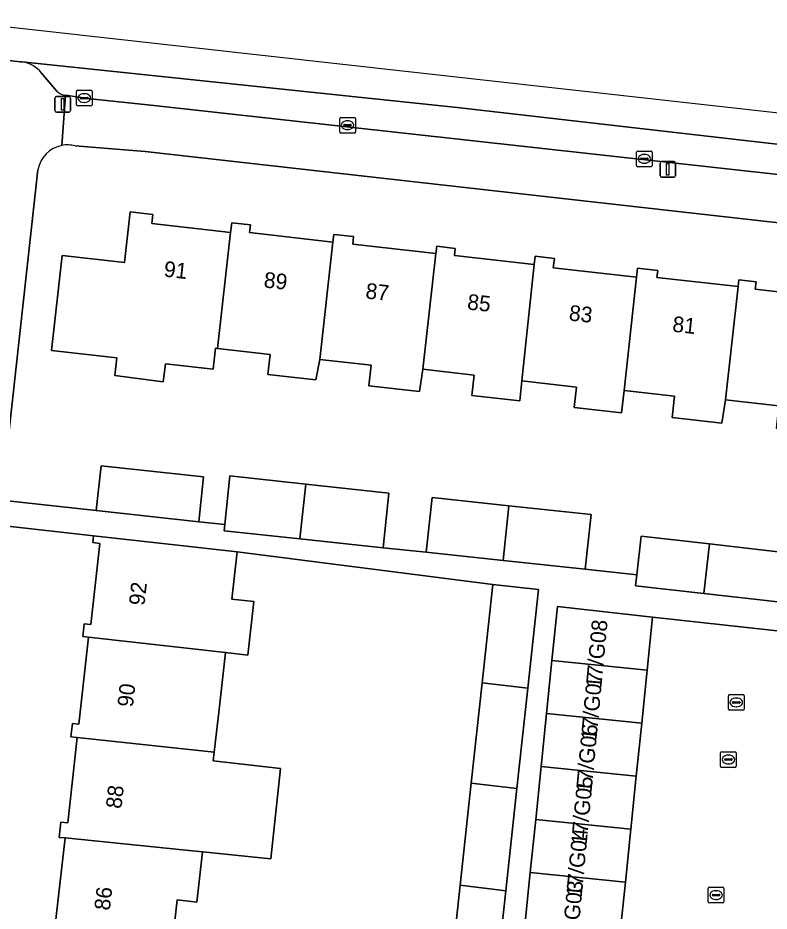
# Model space of a CAD drawing. Extents: x 162026 to 163502, y 387295 to 388169.
# Drawn here: x 162336.8 to 162384.7, y 388082.9 to 388140 of the extents above; entities that cross this region are included whole.
import ezdxf

# ---------------------------------------------------------------- set-up
doc = ezdxf.new("R2010")
doc.units = 0
for name, color, linetype in [('IMGEO_Erf', 7, 'Continuous'), ('IMGEO_Kolk', 7, 'Continuous'), ('IMGEO_Lichtmast', 7, 'Continuous'), ('IMGEO_Pand', 7, 'Continuous'), ('IMGEO_Pand_nummerreeks', 7, 'Continuous'), ('IMGEO_Parkeervlak_open', 7, 'Continuous'), ('IMGEO_Rijbaan_lokaal_gesloten', 7, 'Continuous'), ('IMGEO_Rijbaan_lokaal_open', 7, 'Continuous'), ('IMGEO_Rioolput', 7, 'Continuous'), ('IMGEO_Voetpad_open', 7, 'Continuous')]:
    doc.layers.add(name, color=color, linetype=linetype)

msp = doc.modelspace()

# ---------------------------------------------------------------- linework, layer by layer
at = {"layer": 'IMGEO_Erf'}
for points in [[(162459.992, 388118.487), (162344.89, 388131.447), (162340.431, 388131.804)], [(162338.044, 388130.276), (162335.71, 388109.173), (162341.762, 388108.504), (162342.072, 388111.371), (162348.622, 388110.663), (162348.312, 388107.796), (162349.969, 388107.616), (162350.306, 388110.722), (162355.154, 388110.197), (162360.455, 388109.622), (162360.077, 388106.125), (162362.827, 388105.856), (162363.206, 388109.354), (162368.11, 388108.822), (162373.355, 388108.254), (162372.977, 388104.757), (162376.268, 388104.396), (162376.55, 388106.87), (162380.904, 388106.374), (162385.834, 388105.813)], [(162385.327, 388115.191), (162381.932, 388115.576), (162381.697, 388114.103), (162378.527, 388114.463), (162378.68, 388115.812), (162375.462, 388116.178), (162375.3, 388114.747), (162372.278, 388115.09), (162372.427, 388116.4), (162368.942, 388116.796), (162368.797, 388115.518), (162365.734, 388115.866), (162365.882, 388117.162), (162362.618, 388117.533), (162362.409, 388116.12), (162359.174, 388116.488), (162359.323, 388117.791), (162356.042, 388118.164), (162355.795, 388116.853), (162352.714, 388117.203), (162352.86, 388118.484), (162349.518, 388118.864), (162349.391, 388118.878), (162349.239, 388117.537), (162346.179, 388117.885), (162346.049, 388116.742), (162342.946, 388117.128), (162343.076, 388118.271), (162338.903, 388118.744), (162339.591, 388124.805), (162343.565, 388124.354), (162343.933, 388127.593), (162345.377, 388127.429), (162345.31, 388126.838), (162350.344, 388126.266), (162350.416, 388126.898), (162351.608, 388126.763), (162351.551, 388126.267), (162356.878, 388125.661), (162356.934, 388126.151), (162358.197, 388126.008), (162358.143, 388125.535), (162363.446, 388124.933), (162363.499, 388125.396), (162364.683, 388125.261), (162364.631, 388124.804), (162369.717, 388124.226), (162369.777, 388124.753), (162371.012, 388124.613), (162370.944, 388124.016), (162376.255, 388123.412), (162376.32, 388123.988), (162377.606, 388123.842), (162377.556, 388123.404), (162382.74, 388122.815), (162382.788, 388123.242), (162383.884, 388123.118), (162383.83, 388122.65), (162389.197, 388122.04)], [(162339.153, 388082.025), (162339.774, 388087.592), (162339.401, 388087.633), (162339.51, 388088.608), (162339.944, 388088.56), (162340.551, 388094.005), (162340.154, 388094.049), (162340.249, 388094.908), (162340.658, 388094.863), (162341.278, 388100.418), (162340.902, 388100.46), (162340.993, 388101.277), (162341.417, 388101.23), (162341.994, 388106.41), (162341.547, 388106.46), (162341.596, 388106.899), (162335.532, 388107.58), (162329.96, 388057.999)], [(162364.31, 388078.274), (162364.995, 388084.585), (162365.701, 388091.089), (162366.399, 388097.513), (162367.08, 388103.786), (162350.76, 388105.877), (162350.422, 388102.851), (162351.821, 388102.694), (162351.437, 388099.271), (162350.025, 388099.451), (162349.661, 388096.188), (162349.285, 388093.082), (162349.223, 388092.521), (162353.524, 388092.042), (162352.913, 388086.26), (162348.546, 388086.703), (162348.189, 388083.493), (162346.933, 388083.633), (162346.552, 388080.209)]]:
    msp.add_lwpolyline(points, dxfattribs=at)
for centre, radius, start, end in [((162339.938, 388129.945), 1.923, 100.9475, 170.0922), ((162339.939, 388129.945), 1.924, 75.1696, 100.9587)]:
    msp.add_arc(centre, radius, start, end, dxfattribs=at)
at = {"layer": 'IMGEO_Kolk'}
for p, q in [((162340.502, 388134.433), (162340.502, 388135.285)), ((162340.577, 388135.359), (162341.429, 388135.359)), ((162340.99, 388135.139), (162341.015, 388135.139)), ((162341.503, 388135.285), (162341.503, 388134.433)), ((162340.761, 388134.853), (162340.761, 388134.865)), ((162341.199, 388134.816), (162340.801, 388134.816)), ((162340.804, 388134.902), (162341.202, 388134.902)), ((162341.013, 388134.579), (162340.988, 388134.579)), ((162341.245, 388134.865), (162341.245, 388134.853)), ((162341.429, 388134.359), (162340.577, 388134.359)), ((162357.308, 388132.702), (162357.308, 388133.554)), ((162357.383, 388133.628), (162358.235, 388133.628)), ((162357.796, 388133.408), (162357.821, 388133.408)), ((162358.309, 388133.554), (162358.309, 388132.702)), ((162357.567, 388133.122), (162357.567, 388133.134)), ((162358.005, 388133.085), (162357.607, 388133.085)), ((162357.61, 388133.171), (162358.008, 388133.171)), ((162357.819, 388132.848), (162357.794, 388132.848)), ((162358.051, 388133.134), (162358.051, 388133.122)), ((162358.235, 388132.628), (162357.383, 388132.628)), ((162376.259, 388130.552), (162376.259, 388131.404)), ((162376.334, 388131.478), (162377.186, 388131.478)), ((162376.518, 388130.972), (162376.518, 388130.984)), ((162376.561, 388131.021), (162376.959, 388131.021)), ((162376.747, 388131.258), (162376.772, 388131.258)), ((162377.002, 388130.984), (162377.002, 388130.972)), ((162377.26, 388131.404), (162377.26, 388130.552)), ((162377.186, 388130.478), (162376.334, 388130.478)), ((162376.956, 388130.935), (162376.558, 388130.935)), ((162376.77, 388130.698), (162376.745, 388130.698)), ((162382.197, 388096.754), (162383.049, 388096.754)), ((162382.122, 388095.828), (162382.122, 388096.68)), ((162382.381, 388096.248), (162382.381, 388096.26)), ((162382.819, 388096.211), (162382.421, 388096.211)), ((162382.424, 388096.297), (162382.822, 388096.297)), ((162382.61, 388096.534), (162382.635, 388096.534)), ((162382.865, 388096.26), (162382.865, 388096.248)), ((162383.123, 388096.68), (162383.123, 388095.828)), ((162383.049, 388095.754), (162382.197, 388095.754)), ((162382.633, 388095.974), (162382.608, 388095.974)), ((162380.834, 388083.518), (162380.834, 388084.37)), ((162380.909, 388084.444), (162381.761, 388084.444)), ((162381.322, 388084.224), (162381.347, 388084.224)), ((162381.835, 388084.37), (162381.835, 388083.518)), ((162381.093, 388083.938), (162381.093, 388083.95)), ((162381.531, 388083.901), (162381.133, 388083.901)), ((162381.136, 388083.987), (162381.534, 388083.987)), ((162381.345, 388083.664), (162381.32, 388083.664)), ((162381.577, 388083.95), (162381.577, 388083.938)), ((162381.761, 388083.444), (162380.909, 388083.444))]:
    msp.add_line(p, q, dxfattribs=at)
for points in [[(162340.502, 388134.433), (162340.502, 388135.285)], [(162340.577, 388135.359), (162341.429, 388135.359)], [(162341.503, 388135.285), (162341.503, 388134.433)], [(162341.429, 388134.359), (162340.577, 388134.359)], [(162357.308, 388132.702), (162357.308, 388133.554)], [(162357.383, 388133.628), (162358.235, 388133.628)], [(162358.309, 388133.554), (162358.309, 388132.702)], [(162358.235, 388132.628), (162357.383, 388132.628)], [(162376.259, 388130.552), (162376.259, 388131.404)], [(162376.334, 388131.478), (162377.186, 388131.478)], [(162377.26, 388131.404), (162377.26, 388130.552)], [(162377.186, 388130.478), (162376.334, 388130.478)], [(162382.197, 388096.754), (162383.049, 388096.754)], [(162382.122, 388095.828), (162382.122, 388096.68)], [(162383.123, 388096.68), (162383.123, 388095.828)], [(162383.049, 388095.754), (162382.197, 388095.754)], [(162380.834, 388083.518), (162380.834, 388084.37)], [(162380.909, 388084.444), (162381.761, 388084.444)], [(162381.835, 388084.37), (162381.835, 388083.518)], [(162381.761, 388083.444), (162380.909, 388083.444)]]:
    msp.add_lwpolyline(points, dxfattribs=at)
for centre, radius, start, end in [((162340.579, 388135.283), 0.0765, 91.552, 178.448), ((162340.579, 388135.283), 0.0765, 91.552, 178.448), ((162341.427, 388135.283), 0.0765, 1.552, 88.448), ((162341.427, 388135.283), 0.0765, 1.552, 88.448), ((162340.579, 388134.435), 0.0765, 181.552, 268.448), ((162340.579, 388134.435), 0.0765, 181.552, 268.448), ((162340.801, 388134.862), 0.0403, 85.8775, 175.7526), ((162340.798, 388134.852), 0.0366, 178.938, 274.7102), ((162341.202, 388134.859), 0.043, 264.8664, 352.4533), ((162341.206, 388134.864), 0.0386, 1.7309, 96.639), ((162341.427, 388134.435), 0.0765, 271.552, 358.448), ((162341.427, 388134.435), 0.0765, 271.552, 358.448), ((162357.385, 388133.552), 0.0765, 91.552, 178.448), ((162357.385, 388133.552), 0.0765, 91.552, 178.448), ((162358.233, 388133.552), 0.0765, 1.552, 88.448), ((162358.233, 388133.552), 0.0765, 1.552, 88.448), ((162357.385, 388132.704), 0.0765, 181.552, 268.448), ((162357.385, 388132.704), 0.0765, 181.552, 268.448), ((162357.607, 388133.131), 0.0403, 85.8775, 175.7526), ((162357.604, 388133.121), 0.0366, 178.938, 274.7102), ((162358.008, 388133.128), 0.043, 264.8664, 352.4533), ((162358.012, 388133.133), 0.0386, 1.7309, 96.639), ((162358.233, 388132.704), 0.0765, 271.552, 358.448), ((162358.233, 388132.704), 0.0765, 271.552, 358.448), ((162376.336, 388131.402), 0.0765, 91.552, 178.448), ((162376.336, 388131.402), 0.0765, 91.552, 178.448), ((162376.558, 388130.981), 0.0403, 85.8775, 175.7526), ((162376.555, 388130.971), 0.0366, 178.938, 274.7102), ((162376.959, 388130.978), 0.043, 264.8664, 352.4533), ((162376.963, 388130.983), 0.0386, 1.7309, 96.639), ((162377.184, 388131.402), 0.0765, 1.552, 88.448), ((162377.184, 388131.402), 0.0765, 1.552, 88.448), ((162376.336, 388130.554), 0.0765, 181.552, 268.448), ((162376.336, 388130.554), 0.0765, 181.552, 268.448), ((162377.184, 388130.554), 0.0765, 271.552, 358.448), ((162377.184, 388130.554), 0.0765, 271.552, 358.448), ((162382.199, 388096.678), 0.0765, 91.552, 178.448), ((162382.199, 388096.678), 0.0765, 91.552, 178.448), ((162383.047, 388096.678), 0.0765, 1.552, 88.448), ((162383.047, 388096.678), 0.0765, 1.552, 88.448), ((162382.421, 388096.257), 0.0403, 85.8775, 175.7526), ((162382.418, 388096.247), 0.0366, 178.938, 274.7102), ((162382.822, 388096.254), 0.043, 264.8664, 352.4533), ((162382.826, 388096.259), 0.0386, 1.7309, 96.639), ((162382.199, 388095.83), 0.0765, 181.552, 268.448), ((162382.199, 388095.83), 0.0765, 181.552, 268.448), ((162383.047, 388095.83), 0.0765, 271.552, 358.448), ((162383.047, 388095.83), 0.0765, 271.552, 358.448), ((162380.911, 388084.368), 0.0765, 91.552, 178.448), ((162380.911, 388084.368), 0.0765, 91.552, 178.448), ((162381.759, 388084.368), 0.0765, 1.552, 88.448), ((162381.759, 388084.368), 0.0765, 1.552, 88.448), ((162381.133, 388083.947), 0.0403, 85.8775, 175.7526), ((162381.13, 388083.937), 0.0366, 178.938, 274.7102), ((162381.534, 388083.944), 0.043, 264.8664, 352.4533), ((162381.538, 388083.949), 0.0386, 1.7309, 96.639), ((162380.911, 388083.52), 0.0765, 181.552, 268.448), ((162380.911, 388083.52), 0.0765, 181.552, 268.448), ((162381.759, 388083.52), 0.0765, 271.552, 358.448), ((162381.759, 388083.52), 0.0765, 271.552, 358.448)]:
    msp.add_arc(centre, radius, start, end, dxfattribs=at)
for centre, major_axis, ratio, start_param, end_param in [((162340.989, 388134.859), (-0.387, 0.002), 0.722429, 4.712389, 7.853982), ((162341.014, 388134.859), (-0.39, 0.002), 0.717154, 1.570796, 4.712389), ((162357.795, 388133.128), (-0.387, 0.002), 0.722429, 4.712389, 7.853982), ((162357.82, 388133.128), (-0.39, 0.002), 0.717154, 1.570796, 4.712389), ((162376.746, 388130.978), (-0.387, 0.002), 0.722429, 4.712389, 7.853982), ((162376.771, 388130.978), (-0.39, 0.002), 0.717154, 1.570796, 4.712389), ((162382.609, 388096.254), (-0.387, 0.002), 0.722429, 4.712389, 7.853982), ((162382.634, 388096.254), (-0.39, 0.002), 0.717154, 1.570796, 4.712389), ((162381.321, 388083.944), (-0.387, 0.002), 0.722429, 4.712389, 7.853982), ((162381.346, 388083.944), (-0.39, 0.002), 0.717154, 1.570796, 4.712389)]:
    msp.add_ellipse(centre, major_axis=major_axis, ratio=ratio, start_param=start_param, end_param=end_param, dxfattribs=at)
at = {"layer": 'IMGEO_Lichtmast'}
for p, q in [((162339.232, 388134.961), (162340.022, 388134.961)), ((162340.022, 388134.961), (162339.232, 388134.961)), ((162339.132, 388134.061), (162339.132, 388134.861)), ((162339.132, 388134.861), (162339.132, 388134.061)), ((162340.122, 388134.861), (162340.122, 388134.061)), ((162340.122, 388134.061), (162340.122, 388134.861)), ((162340.022, 388133.961), (162339.232, 388133.961)), ((162339.232, 388133.961), (162340.022, 388133.961)), ((162377.756, 388129.906), (162377.756, 388130.706)), ((162377.756, 388130.706), (162377.756, 388129.906)), ((162377.856, 388130.806), (162378.646, 388130.806)), ((162378.646, 388130.806), (162377.856, 388130.806)), ((162378.746, 388130.706), (162378.746, 388129.906)), ((162378.746, 388129.906), (162378.746, 388130.706)), ((162378.646, 388129.806), (162377.856, 388129.806)), ((162377.856, 388129.806), (162378.646, 388129.806))]:
    msp.add_line(p, q, dxfattribs=at)
for points in [[(162339.552, 388134.836), (162339.702, 388134.836), (162339.702, 388134.086), (162339.552, 388134.086), (162339.552, 388134.836)], [(162378.176, 388130.681), (162378.326, 388130.681), (162378.326, 388129.931), (162378.176, 388129.931), (162378.176, 388130.681)]]:
    msp.add_lwpolyline(points, dxfattribs=at)
for centre, start, end in [((162339.232, 388134.861), 90, 180), ((162339.232, 388134.861), 90, 180), ((162340.022, 388134.861), 0, 90), ((162340.022, 388134.861), 360, 90), ((162339.232, 388134.061), 180, 270), ((162339.232, 388134.061), 180, 270), ((162340.022, 388134.061), 270, 0), ((162340.022, 388134.061), 270, 0), ((162377.856, 388130.706), 90, 180), ((162377.856, 388130.706), 90, 180), ((162378.646, 388130.706), 0, 90), ((162378.646, 388130.706), 360, 90), ((162377.856, 388129.906), 180, 270), ((162377.856, 388129.906), 180, 270), ((162378.646, 388129.906), 270, 0), ((162378.646, 388129.906), 270, 0)]:
    msp.add_arc(centre, 0.1, start, end, dxfattribs=at)
at = {"layer": 'IMGEO_Pand'}
for points in [[(162350.344, 388126.266), (162345.31, 388126.838), (162345.377, 388127.429), (162343.933, 388127.593), (162343.565, 388124.354), (162339.591, 388124.805), (162338.903, 388118.744), (162343.076, 388118.271), (162342.946, 388117.128), (162346.049, 388116.742), (162346.179, 388117.885), (162349.239, 388117.537), (162349.391, 388118.878), (162349.518, 388118.864)], [(162356.878, 388125.661), (162351.551, 388126.267), (162351.608, 388126.763), (162350.416, 388126.898), (162350.344, 388126.266), (162349.518, 388118.864), (162352.86, 388118.484), (162352.714, 388117.203), (162355.795, 388116.853), (162356.042, 388118.164)], [(162356.042, 388118.164), (162359.323, 388117.791), (162359.174, 388116.488), (162362.409, 388116.12), (162362.618, 388117.533), (162363.446, 388124.933), (162358.143, 388125.535), (162358.197, 388126.008), (162356.934, 388126.151), (162356.878, 388125.661)], [(162362.618, 388117.533), (162365.882, 388117.162), (162365.734, 388115.866), (162368.797, 388115.518), (162368.942, 388116.796), (162369.717, 388124.226), (162364.631, 388124.804), (162364.683, 388125.261), (162363.499, 388125.396), (162363.446, 388124.933)], [(162376.255, 388123.412), (162370.944, 388124.016), (162371.012, 388124.613), (162369.777, 388124.753), (162369.717, 388124.226), (162368.942, 388116.796), (162372.427, 388116.4), (162372.278, 388115.09), (162375.3, 388114.747), (162375.462, 388116.178)], [(162375.462, 388116.178), (162378.68, 388115.812), (162378.527, 388114.463), (162381.697, 388114.103), (162381.932, 388115.576), (162382.74, 388122.815), (162377.556, 388123.404), (162377.606, 388123.842), (162376.32, 388123.988), (162376.255, 388123.412)], [(162389.197, 388122.04), (162383.83, 388122.65), (162383.884, 388123.118), (162382.788, 388123.242), (162382.74, 388122.815), (162381.932, 388115.576), (162385.327, 388115.191), (162385.166, 388113.775), (162388.221, 388113.428), (162388.399, 388114.921)], [(162348.622, 388110.663), (162342.072, 388111.371), (162341.762, 388108.504), (162348.312, 388107.796)], [(162355.154, 388110.197), (162350.306, 388110.722), (162349.969, 388107.616), (162349.927, 388107.224), (162354.764, 388106.7)], [(162355.154, 388110.197), (162354.764, 388106.7), (162360.077, 388106.125), (162360.455, 388109.622)], [(162363.206, 388109.354), (162362.827, 388105.856), (162367.745, 388105.324), (162368.11, 388108.822)], [(162372.977, 388104.757), (162373.355, 388108.254), (162368.11, 388108.822), (162367.745, 388105.324)], [(162346.566, 388106.345), (162341.596, 388106.899), (162341.547, 388106.46), (162341.994, 388106.41), (162341.417, 388101.23), (162340.993, 388101.277), (162340.902, 388100.46), (162341.278, 388100.418), (162350.025, 388099.451), (162351.437, 388099.271), (162351.821, 388102.694), (162350.422, 388102.851), (162350.76, 388105.877)], [(162380.904, 388106.374), (162376.55, 388106.87), (162376.268, 388104.396), (162376.19, 388103.708), (162380.55, 388103.212)], [(162380.904, 388106.374), (162380.55, 388103.212), (162385.474, 388102.652), (162385.497, 388102.856), (162385.834, 388105.813)], [(162367.08, 388103.786), (162366.399, 388097.513), (162369.316, 388097.17), (162370, 388103.468)], [(162377.283, 388101.696), (162371.205, 388102.372), (162370.854, 388098.935), (162376.935, 388098.31)], [(162350.025, 388099.451), (162341.278, 388100.418), (162340.658, 388094.863), (162340.249, 388094.908), (162340.154, 388094.049), (162340.551, 388094.005), (162349.285, 388093.082), (162349.661, 388096.188)], [(162376.935, 388098.31), (162370.854, 388098.935), (162370.509, 388095.549), (162376.587, 388094.924)], [(162369.316, 388097.17), (162366.399, 388097.513), (162365.701, 388091.089), (162368.618, 388090.745)], [(162376.587, 388094.924), (162370.509, 388095.549), (162370.164, 388092.162), (162376.24, 388091.538)], [(162349.285, 388093.082), (162340.551, 388094.005), (162339.944, 388088.56), (162339.51, 388088.608), (162339.401, 388087.633), (162339.774, 388087.592), (162347.271, 388086.832), (162348.546, 388086.703), (162352.913, 388086.26), (162353.524, 388092.042), (162349.223, 388092.521)], [(162376.24, 388091.538), (162370.164, 388092.162), (162369.819, 388088.776), (162375.892, 388088.152)], [(162368.618, 388090.745), (162365.701, 388091.089), (162364.995, 388084.585), (162367.91, 388084.227)], [(162375.892, 388088.152), (162369.819, 388088.776), (162369.473, 388085.39), (162375.544, 388084.767)], [(162346.933, 388083.633), (162348.189, 388083.493), (162348.546, 388086.703), (162347.271, 388086.832), (162339.774, 388087.592), (162339.153, 388082.025), (162338.732, 388082.072), (162338.623, 388081.097), (162338.979, 388081.057), (162346.552, 388080.209)], [(162375.544, 388084.767), (162369.473, 388085.39), (162369.128, 388082.004), (162375.196, 388081.381)], [(162367.91, 388084.227), (162364.995, 388084.585), (162364.31, 388078.274), (162364.707, 388078.234), (162367.232, 388077.978)]]:
    msp.add_lwpolyline(points, close=True, dxfattribs=at)
at = {"layer": 'IMGEO_Parkeervlak_open'}
for points in [[(162404.144, 388129.742), (162364.801, 388134.263), (162337.026, 388137.174)], [(162338.28, 388136.455), (162339.241, 388135.333)], [(162339.8, 388135.036), (162340.937, 388134.869), (162341.003, 388134.859), (162345.244, 388134.404), (162398.006, 388128.568), (162403.381, 388127.958), (162457.831, 388121.78), (162464.734, 388120.996), (162466.889, 388120.801), (162469.212, 388120.556), (162469.382, 388122.511), (162404.144, 388129.742)]]:
    msp.add_lwpolyline(points, dxfattribs=at)
for centre, radius, start, end in [((162336.781, 388135.293), 1.897, 37.7771, 82.566), ((162339.878, 388135.858), 0.826, 219.4859, 264.5502)]:
    msp.add_arc(centre, radius, start, end, dxfattribs=at)
at = {"layer": 'IMGEO_Rijbaan_lokaal_gesloten'}
for points in [[(162469.552, 388124.48), (162461.215, 388125.411), (162338.247, 388139.147), (162330.752, 388139.984), (162330.287, 388135.812)], [(162335.207, 388137.369), (162336.935, 388137.183), (162337.026, 388137.174), (162364.801, 388134.263), (162404.144, 388129.742), (162469.382, 388122.511), (162469.552, 388124.479), (162469.552, 388124.48)]]:
    msp.add_lwpolyline(points, dxfattribs=at)
at = {"layer": 'IMGEO_Rijbaan_lokaal_open'}
msp.add_lwpolyline([(162388.032, 388088.433), (162388.354, 388091.417), (162388.676, 388094.402), (162388.998, 388097.387), (162389.32, 388100.372), (162377.283, 388101.696), (162376.935, 388098.31), (162376.587, 388094.924), (162376.24, 388091.538), (162375.892, 388088.152), (162375.544, 388084.767), (162375.196, 388081.381), (162374.849, 388077.995), (162374.501, 388074.609), (162395.131, 388069.348), (162396.657, 388074.813), (162396.466, 388074.836), (162394.132, 388075.394), (162394.528, 388078.704), (162393.029, 388078.834), (162387.066, 388079.478), (162387.388, 388082.463), (162387.71, 388085.448)], close=True, dxfattribs=at)
at = {"layer": 'IMGEO_Rioolput'}
for p, q in [((162381.622, 388092.179), (162381.622, 388093.031)), ((162381.697, 388093.105), (162382.549, 388093.105)), ((162382.11, 388092.885), (162382.135, 388092.885)), ((162382.623, 388093.031), (162382.623, 388092.179)), ((162381.881, 388092.599), (162381.881, 388092.611)), ((162382.319, 388092.562), (162381.921, 388092.562)), ((162381.924, 388092.648), (162382.322, 388092.648)), ((162382.133, 388092.325), (162382.108, 388092.325)), ((162382.365, 388092.611), (162382.365, 388092.599)), ((162382.549, 388092.105), (162381.697, 388092.105))]:
    msp.add_line(p, q, dxfattribs=at)
for points in [[(162381.622, 388092.179), (162381.622, 388093.031)], [(162381.697, 388093.105), (162382.549, 388093.105)], [(162382.623, 388093.031), (162382.623, 388092.179)], [(162382.549, 388092.105), (162381.697, 388092.105)]]:
    msp.add_lwpolyline(points, dxfattribs=at)
for centre, radius, start, end in [((162381.699, 388093.029), 0.0765, 91.552, 178.448), ((162381.699, 388093.029), 0.0765, 91.552, 178.448), ((162382.547, 388093.029), 0.0765, 1.552, 88.448), ((162382.547, 388093.029), 0.0765, 1.552, 88.448), ((162381.699, 388092.181), 0.0765, 181.552, 268.448), ((162381.699, 388092.181), 0.0765, 181.552, 268.448), ((162381.921, 388092.608), 0.0403, 85.8775, 175.7526), ((162381.918, 388092.598), 0.0366, 178.938, 274.7102), ((162382.322, 388092.605), 0.043, 264.8664, 352.4533), ((162382.326, 388092.61), 0.0386, 1.7309, 96.639), ((162382.547, 388092.181), 0.0765, 271.552, 358.448), ((162382.547, 388092.181), 0.0765, 271.552, 358.448)]:
    msp.add_arc(centre, radius, start, end, dxfattribs=at)
for centre, major_axis, ratio, start_param, end_param in [((162382.109, 388092.605), (-0.387, 0.002), 0.722429, 4.712389, 7.853982), ((162382.134, 388092.605), (-0.39, 0.002), 0.717154, 1.570796, 4.712389)]:
    msp.add_ellipse(centre, major_axis=major_axis, ratio=ratio, start_param=start_param, end_param=end_param, dxfattribs=at)
at = {"layer": 'IMGEO_Voetpad_open'}
for points in [[(162337.026, 388137.174), (162336.935, 388137.183), (162335.207, 388137.369)], [(162339.241, 388135.333), (162338.28, 388136.455)], [(162339.573, 388131.833), (162339.8, 388135.036)], [(162345.244, 388134.404), (162341.003, 388134.859), (162340.937, 388134.869), (162339.8, 388135.036), (162339.573, 388131.833)], [(162517.972, 388116.775), (162516.196, 388115.584), (162515.573, 388115.395), (162502.816, 388116.809), (162498.114, 388117.331), (162477.014, 388119.673), (162469.212, 388120.556), (162466.889, 388120.801), (162464.734, 388120.996), (162464.672, 388120.479), (162457.771, 388121.284), (162457.831, 388121.78), (162403.381, 388127.958), (162403.327, 388127.484), (162397.949, 388128.072), (162398.006, 388128.568), (162345.244, 388134.404)], [(162340.431, 388131.804), (162344.89, 388131.447), (162459.992, 388118.487), (162461.383, 388118.329), (162497.829, 388114.188), (162500, 388113.941), (162519.299, 388111.862), (162524.845, 388111.264)], [(162326.113, 388023.143), (162329.96, 388057.999), (162335.532, 388107.58), (162335.71, 388109.173), (162338.044, 388130.276)], [(162385.474, 388102.652), (162380.55, 388103.212), (162376.19, 388103.708), (162376.268, 388104.396), (162372.977, 388104.757), (162367.745, 388105.324), (162362.827, 388105.856), (162360.077, 388106.125), (162354.764, 388106.7), (162349.927, 388107.224), (162349.969, 388107.616), (162348.312, 388107.796), (162341.762, 388108.504), (162335.71, 388109.173), (162335.532, 388107.58), (162341.596, 388106.899), (162346.566, 388106.345), (162350.76, 388105.877), (162367.08, 388103.786), (162370, 388103.468), (162369.316, 388097.17), (162368.618, 388090.745), (162367.91, 388084.227), (162367.232, 388077.978)], [(162395.131, 388069.348), (162374.501, 388074.609), (162368.437, 388075.228), (162368.783, 388078.618), (162369.128, 388082.004), (162369.473, 388085.39), (162369.819, 388088.776), (162370.164, 388092.162), (162370.509, 388095.549), (162370.854, 388098.935), (162371.205, 388102.372), (162377.283, 388101.696), (162389.32, 388100.372)]]:
    msp.add_lwpolyline(points, dxfattribs=at)
for centre, radius, start, end in [((162336.781, 388135.293), 1.897, 37.7771, 82.566), ((162339.878, 388135.858), 0.826, 219.4859, 264.5502), ((162339.938, 388129.945), 1.923, 100.9475, 170.0922), ((162339.939, 388129.945), 1.924, 75.1696, 100.9587)]:
    msp.add_arc(centre, radius, start, end, dxfattribs=at)

# ---------------------------------------------------------------- texts
at = {"layer": 'IMGEO_Pand_nummerreeks'}
for s, rotation, p in [('91', 353.8154, (162346.049, 388123.459)), ('89', 353.8154, (162352.429, 388122.768)), ('87', 353.8154, (162358.922, 388122.065)), ('85', 353.8154, (162365.414, 388121.361)), ('83', 353.8154, (162371.907, 388120.658)), ('81', 353.8154, (162378.511, 388119.941)), ('92', 83.5274, (162344.841, 388102.409)), ('17/G08', 84.6442, (162374.006, 388097.121)), ('17/G07', 84.6442, (162373.693, 388093.784)), ('90', 83.5274, (162344.105, 388095.922)), ('17/G06', 84.6442, (162373.38, 388090.451)), ('17/G05', 84.6442, (162373.068, 388087.118)), ('88', 83.5258, (162343.369, 388089.429)), ('17/G04', 84.6442, (162372.755, 388083.784)), ('17/G03', 84.6442, (162372.443, 388080.451)), ('86', 83.5258, (162342.632, 388082.933))]:
    msp.add_text(s, height=1, rotation=rotation, dxfattribs=at).set_placement(p)

doc.saveas('drawing.dxf')
